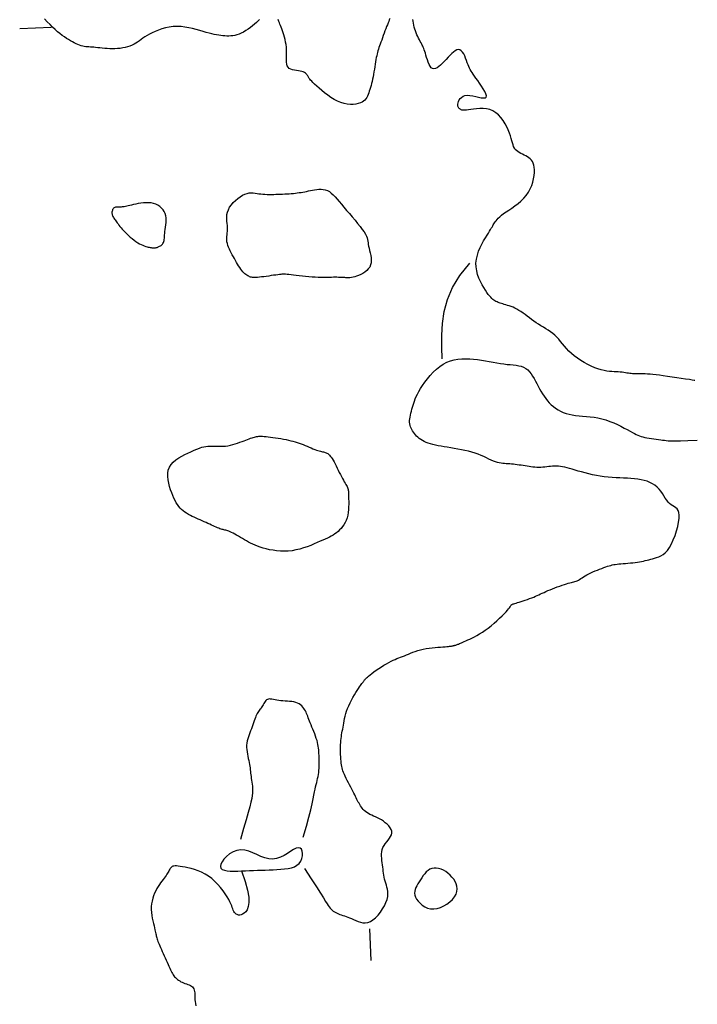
# Model space of a CAD drawing. Header units: millimetres. Extents: x 32690613 to 32693367, y 5343692 to 5344708.
# Tile 714 of 1009: x 32693284 to 32693305, y 5343759 to 5343791. Entities that reach past the tile are written whole.
import ezdxf

# ---------------------------------------------------------------- set-up
doc = ezdxf.new("R2010")
doc.units = ezdxf.units.MM
doc.header["$LTSCALE"] = 20
doc.layers.add('02-DGM_HL_493.50', color=112, linetype='Continuous')

msp = doc.modelspace()

# ---------------------------------------------------------------- linework, layer by layer
at = {"layer": '02-DGM_HL_493.50', "elevation": 493.5, "flags": 128}
for points in [[(32693291.536, 5343790.604), (32693291.491, 5343790.561), (32693291.439, 5343790.513), (32693291.38, 5343790.461), (32693291.316, 5343790.408), (32693291.247, 5343790.355), (32693291.176, 5343790.303), (32693291.102, 5343790.255), (32693291.029, 5343790.211), (32693290.956, 5343790.173), (32693290.886, 5343790.143), (32693290.817, 5343790.119), (32693290.75, 5343790.103), (32693290.685, 5343790.091), (32693290.62, 5343790.085), (32693290.557, 5343790.082), (32693290.494, 5343790.083), (32693290.431, 5343790.086), (32693290.368, 5343790.09), (32693290.305, 5343790.097), (32693290.239, 5343790.106), (32693290.17, 5343790.117), (32693290.096, 5343790.131), (32693290.018, 5343790.149), (32693289.934, 5343790.171), (32693289.843, 5343790.196), (32693289.745, 5343790.225), (32693289.639, 5343790.257), (32693289.527, 5343790.29), (32693289.411, 5343790.32), (32693289.291, 5343790.347), (32693289.168, 5343790.369), (32693289.044, 5343790.383), (32693288.918, 5343790.388), (32693288.794, 5343790.382), (32693288.671, 5343790.365), (32693288.551, 5343790.341), (32693288.435, 5343790.309), (32693288.325, 5343790.272), (32693288.221, 5343790.231), (32693288.125, 5343790.187), (32693288.038, 5343790.142), (32693287.962, 5343790.098), (32693287.893, 5343790.054), (32693287.831, 5343790.011), (32693287.774, 5343789.969), (32693287.719, 5343789.929), (32693287.665, 5343789.891), (32693287.61, 5343789.856), (32693287.551, 5343789.823), (32693287.487, 5343789.793), (32693287.418, 5343789.766), (32693287.346, 5343789.742), (32693287.27, 5343789.722), (32693287.191, 5343789.705), (32693287.11, 5343789.692), (32693287.028, 5343789.682), (32693286.945, 5343789.677), (32693286.861, 5343789.676), (32693286.779, 5343789.678), (32693286.697, 5343789.682), (32693286.618, 5343789.689), (32693286.54, 5343789.697), (32693286.467, 5343789.705), (32693286.397, 5343789.713), (32693286.331, 5343789.72), (32693286.271, 5343789.725), (32693286.215, 5343789.729), (32693286.163, 5343789.732), (32693286.113, 5343789.735), (32693286.065, 5343789.739), (32693286.018, 5343789.745), (32693285.97, 5343789.753), (32693285.922, 5343789.763), (32693285.872, 5343789.777), (32693285.82, 5343789.794), (32693285.766, 5343789.814), (32693285.711, 5343789.838), (32693285.653, 5343789.865), (32693285.594, 5343789.896), (32693285.532, 5343789.93), (32693285.469, 5343789.968), (32693285.404, 5343790.009), (32693285.337, 5343790.054), (32693285.268, 5343790.103), (32693285.196, 5343790.159), (32693285.122, 5343790.22), (32693285.044, 5343790.287), (32693284.964, 5343790.362), (32693284.881, 5343790.445), (32693284.794, 5343790.536), (32693284.707, 5343790.634)], [(32693295.678, 5343790.638), (32693295.66, 5343790.596), (32693295.641, 5343790.549), (32693295.62, 5343790.498), (32693295.598, 5343790.442), (32693295.574, 5343790.381), (32693295.549, 5343790.315), (32693295.522, 5343790.245), (32693295.496, 5343790.173), (32693295.469, 5343790.1), (32693295.443, 5343790.027), (32693295.417, 5343789.956), (32693295.393, 5343789.888), (32693295.371, 5343789.825), (32693295.35, 5343789.767), (32693295.332, 5343789.714), (32693295.315, 5343789.664), (32693295.299, 5343789.615), (32693295.285, 5343789.565), (32693295.272, 5343789.514), (32693295.259, 5343789.459), (32693295.247, 5343789.399), (32693295.235, 5343789.333), (32693295.223, 5343789.261), (32693295.211, 5343789.186), (32693295.198, 5343789.107), (32693295.186, 5343789.027), (32693295.173, 5343788.946), (32693295.159, 5343788.866), (32693295.144, 5343788.788), (32693295.129, 5343788.713), (32693295.113, 5343788.641), (32693295.096, 5343788.573), (32693295.079, 5343788.507), (32693295.061, 5343788.445), (32693295.043, 5343788.385), (32693295.024, 5343788.328), (32693295.006, 5343788.274), (32693294.987, 5343788.222), (32693294.966, 5343788.174), (32693294.943, 5343788.128), (32693294.916, 5343788.086), (32693294.883, 5343788.048), (32693294.844, 5343788.013), (32693294.796, 5343787.983), (32693294.74, 5343787.958), (32693294.673, 5343787.937), (32693294.597, 5343787.922), (32693294.513, 5343787.914), (32693294.422, 5343787.914), (32693294.325, 5343787.923), (32693294.225, 5343787.941), (32693294.121, 5343787.971), (32693294.015, 5343788.013), (32693293.909, 5343788.067), (32693293.804, 5343788.131), (32693293.702, 5343788.202), (32693293.604, 5343788.277), (32693293.512, 5343788.353), (32693293.427, 5343788.427), (32693293.352, 5343788.496), (32693293.288, 5343788.557), (32693293.235, 5343788.608), (32693293.193, 5343788.649), (32693293.161, 5343788.683), (32693293.136, 5343788.711), (32693293.117, 5343788.734), (32693293.102, 5343788.755), (32693293.089, 5343788.774), (32693293.078, 5343788.793), (32693293.067, 5343788.815), (32693293.053, 5343788.837), (32693293.037, 5343788.861), (32693293.018, 5343788.884), (32693292.994, 5343788.906), (32693292.964, 5343788.926), (32693292.927, 5343788.944), (32693292.883, 5343788.958), (32693292.83, 5343788.969), (32693292.772, 5343788.978), (32693292.71, 5343788.987), (32693292.648, 5343788.997), (32693292.587, 5343789.011), (32693292.531, 5343789.03), (32693292.483, 5343789.056), (32693292.444, 5343789.091), (32693292.417, 5343789.137), (32693292.4, 5343789.192), (32693292.392, 5343789.255), (32693292.39, 5343789.325), (32693292.391, 5343789.401), (32693292.394, 5343789.48), (32693292.396, 5343789.562), (32693292.394, 5343789.645), (32693292.389, 5343789.728), (32693292.379, 5343789.811), (32693292.365, 5343789.891), (32693292.348, 5343789.97), (32693292.329, 5343790.046), (32693292.308, 5343790.119), (32693292.287, 5343790.188), (32693292.265, 5343790.252), (32693292.244, 5343790.311), (32693292.224, 5343790.365), (32693292.205, 5343790.415), (32693292.187, 5343790.461), (32693292.171, 5343790.502), (32693292.155, 5343790.541), (32693292.141, 5343790.576), (32693292.129, 5343790.608)], [(32693305.37, 5343779.144), (32693305.347, 5343779.147), (32693305.285, 5343779.157), (32693305.191, 5343779.172), (32693305.071, 5343779.19), (32693304.935, 5343779.211), (32693304.789, 5343779.233), (32693304.64, 5343779.255), (32693304.496, 5343779.276), (32693304.364, 5343779.293), (32693304.243, 5343779.309), (32693304.133, 5343779.322), (32693304.034, 5343779.332), (32693303.944, 5343779.341), (32693303.862, 5343779.347), (32693303.789, 5343779.352), (32693303.723, 5343779.355), (32693303.664, 5343779.357), (32693303.61, 5343779.358), (32693303.56, 5343779.358), (32693303.514, 5343779.358), (32693303.47, 5343779.358), (32693303.428, 5343779.358), (32693303.387, 5343779.36), (32693303.345, 5343779.363), (32693303.301, 5343779.368), (32693303.256, 5343779.374), (32693303.209, 5343779.382), (32693303.16, 5343779.389), (32693303.108, 5343779.397), (32693303.053, 5343779.404), (32693302.995, 5343779.411), (32693302.934, 5343779.416), (32693302.87, 5343779.419), (32693302.801, 5343779.422), (32693302.729, 5343779.427), (32693302.651, 5343779.433), (32693302.569, 5343779.443), (32693302.482, 5343779.459), (32693302.388, 5343779.481), (32693302.289, 5343779.511), (32693302.184, 5343779.55), (32693302.074, 5343779.597), (32693301.963, 5343779.652), (32693301.851, 5343779.713), (32693301.741, 5343779.779), (32693301.635, 5343779.85), (32693301.536, 5343779.924), (32693301.445, 5343780), (32693301.363, 5343780.077), (32693301.29, 5343780.155), (32693301.223, 5343780.232), (32693301.162, 5343780.308), (32693301.102, 5343780.382), (32693301.044, 5343780.453), (32693300.984, 5343780.52), (32693300.921, 5343780.582), (32693300.854, 5343780.64), (32693300.783, 5343780.693), (32693300.709, 5343780.743), (32693300.632, 5343780.79), (32693300.554, 5343780.836), (32693300.476, 5343780.882), (32693300.398, 5343780.928), (32693300.322, 5343780.976), (32693300.249, 5343781.026), (32693300.177, 5343781.078), (32693300.108, 5343781.131), (32693300.04, 5343781.184), (32693299.973, 5343781.235), (32693299.908, 5343781.284), (32693299.843, 5343781.33), (32693299.779, 5343781.372), (32693299.715, 5343781.408), (32693299.652, 5343781.44), (32693299.589, 5343781.468), (32693299.529, 5343781.492), (32693299.471, 5343781.513), (32693299.415, 5343781.531), (32693299.362, 5343781.547), (32693299.313, 5343781.562), (32693299.267, 5343781.575), (32693299.225, 5343781.588), (32693299.186, 5343781.6), (32693299.149, 5343781.613), (32693299.114, 5343781.626), (32693299.081, 5343781.641), (32693299.048, 5343781.657), (32693299.016, 5343781.675), (32693298.984, 5343781.697), (32693298.951, 5343781.721), (32693298.917, 5343781.751), (32693298.882, 5343781.787), (32693298.844, 5343781.829), (32693298.803, 5343781.88), (32693298.759, 5343781.94), (32693298.711, 5343782.011), (32693298.66, 5343782.093), (32693298.607, 5343782.185), (32693298.555, 5343782.286), (32693298.507, 5343782.394), (32693298.466, 5343782.508), (32693298.435, 5343782.628), (32693298.417, 5343782.75), (32693298.413, 5343782.875), (32693298.427, 5343783), (32693298.457, 5343783.125), (32693298.497, 5343783.247), (32693298.546, 5343783.364), (32693298.601, 5343783.475), (32693298.657, 5343783.579), (32693298.712, 5343783.673), (32693298.763, 5343783.756), (32693298.806, 5343783.827), (32693298.842, 5343783.887), (32693298.873, 5343783.937), (32693298.9, 5343783.98), (32693298.923, 5343784.018), (32693298.943, 5343784.052), (32693298.963, 5343784.083), (32693298.982, 5343784.115), (32693299.002, 5343784.148), (32693299.025, 5343784.182), (32693299.052, 5343784.219), (32693299.084, 5343784.259), (32693299.122, 5343784.3), (32693299.169, 5343784.345), (32693299.225, 5343784.393), (32693299.292, 5343784.444), (32693299.37, 5343784.499), (32693299.458, 5343784.557), (32693299.553, 5343784.621), (32693299.65, 5343784.689), (32693299.748, 5343784.763), (32693299.843, 5343784.843), (32693299.931, 5343784.929), (32693300.011, 5343785.022), (32693300.08, 5343785.122), (32693300.137, 5343785.228), (32693300.183, 5343785.335), (32693300.219, 5343785.444), (32693300.245, 5343785.551), (32693300.262, 5343785.654), (32693300.271, 5343785.75), (32693300.271, 5343785.839), (32693300.264, 5343785.917), (32693300.251, 5343785.985), (32693300.23, 5343786.045), (32693300.204, 5343786.097), (32693300.172, 5343786.142), (32693300.135, 5343786.181), (32693300.093, 5343786.216), (32693300.047, 5343786.247), (32693299.997, 5343786.275), (32693299.945, 5343786.302), (32693299.892, 5343786.327), (32693299.839, 5343786.354), (32693299.789, 5343786.381), (32693299.741, 5343786.411), (32693299.699, 5343786.444), (32693299.662, 5343786.482), (32693299.633, 5343786.525), (32693299.609, 5343786.574), (32693299.589, 5343786.629), (32693299.571, 5343786.69), (32693299.552, 5343786.758), (32693299.531, 5343786.833), (32693299.506, 5343786.914), (32693299.475, 5343787.003), (32693299.436, 5343787.099), (32693299.389, 5343787.199), (32693299.335, 5343787.299), (32693299.272, 5343787.398), (32693299.202, 5343787.491), (32693299.125, 5343787.576), (32693299.04, 5343787.648), (32693298.947, 5343787.705), (32693298.849, 5343787.745), (32693298.745, 5343787.769), (32693298.64, 5343787.78), (32693298.536, 5343787.781), (32693298.434, 5343787.774), (32693298.339, 5343787.763), (32693298.253, 5343787.751), (32693298.177, 5343787.74), (32693298.114, 5343787.732), (32693298.064, 5343787.728), (32693298.023, 5343787.727), (32693297.991, 5343787.729), (32693297.966, 5343787.734), (32693297.946, 5343787.74), (32693297.928, 5343787.748), (32693297.912, 5343787.757), (32693297.896, 5343787.768), (32693297.88, 5343787.78), (32693297.866, 5343787.794), (32693297.853, 5343787.811), (32693297.843, 5343787.831), (32693297.836, 5343787.856), (32693297.834, 5343787.886), (32693297.836, 5343787.921), (32693297.845, 5343787.962), (32693297.86, 5343788.007), (32693297.883, 5343788.053), (32693297.913, 5343788.097), (32693297.953, 5343788.136), (32693298.003, 5343788.169), (32693298.064, 5343788.191), (32693298.136, 5343788.202), (32693298.219, 5343788.198), (32693298.31, 5343788.184), (32693298.403, 5343788.164), (32693298.494, 5343788.143), (32693298.578, 5343788.125), (32693298.649, 5343788.116), (32693298.704, 5343788.12), (32693298.736, 5343788.142), (32693298.743, 5343788.184), (32693298.727, 5343788.245), (32693298.693, 5343788.319), (32693298.646, 5343788.403), (32693298.59, 5343788.492), (32693298.529, 5343788.582), (32693298.469, 5343788.668), (32693298.412, 5343788.746), (32693298.363, 5343788.813), (32693298.322, 5343788.871), (32693298.287, 5343788.922), (32693298.257, 5343788.969), (32693298.231, 5343789.015), (32693298.207, 5343789.062), (32693298.185, 5343789.113), (32693298.162, 5343789.17), (32693298.138, 5343789.236), (32693298.112, 5343789.307), (32693298.084, 5343789.38), (32693298.054, 5343789.451), (32693298.022, 5343789.517), (32693297.986, 5343789.574), (32693297.947, 5343789.617), (32693297.904, 5343789.644), (32693297.858, 5343789.651), (32693297.808, 5343789.64), (32693297.756, 5343789.614), (32693297.701, 5343789.575), (32693297.644, 5343789.526), (32693297.585, 5343789.469), (32693297.526, 5343789.407), (32693297.466, 5343789.343), (32693297.406, 5343789.279), (32693297.346, 5343789.217), (32693297.288, 5343789.16), (32693297.232, 5343789.111), (32693297.177, 5343789.073), (32693297.125, 5343789.048), (32693297.077, 5343789.039), (32693297.032, 5343789.048), (32693296.992, 5343789.077), (32693296.956, 5343789.123), (32693296.923, 5343789.183), (32693296.894, 5343789.251), (32693296.868, 5343789.325), (32693296.845, 5343789.4), (32693296.824, 5343789.473), (32693296.805, 5343789.54), (32693296.787, 5343789.597), (32693296.771, 5343789.645), (32693296.756, 5343789.687), (32693296.74, 5343789.725), (32693296.724, 5343789.76), (32693296.707, 5343789.794), (32693296.688, 5343789.829), (32693296.667, 5343789.868), (32693296.643, 5343789.911), (32693296.617, 5343789.959), (32693296.591, 5343790.01), (32693296.564, 5343790.065), (32693296.537, 5343790.123), (32693296.512, 5343790.182), (32693296.489, 5343790.243), (32693296.469, 5343790.305), (32693296.453, 5343790.367), (32693296.44, 5343790.428), (32693296.429, 5343790.489), (32693296.42, 5343790.55), (32693296.411, 5343790.608)], [(32693284.917, 5343790.354), (32693283.917, 5343790.315)], [(32693297.337, 5343779.831), (32693297.324, 5343780.205), (32693297.323, 5343780.581), (32693297.346, 5343780.957), (32693297.403, 5343781.334), (32693297.508, 5343781.714), (32693297.671, 5343782.095), (32693297.904, 5343782.48), (32693298.219, 5343782.867)], [(32693292.965, 5343763.648), (32693293.179, 5343763.319), (32693293.346, 5343763.06), (32693293.472, 5343762.86), (32693293.566, 5343762.711), (32693293.633, 5343762.602), (32693293.681, 5343762.525), (32693293.717, 5343762.47), (32693293.747, 5343762.427), (32693293.778, 5343762.39), (32693293.811, 5343762.356), (32693293.845, 5343762.325), (32693293.881, 5343762.296), (32693293.918, 5343762.271), (32693293.958, 5343762.248), (32693293.999, 5343762.227), (32693294.042, 5343762.208), (32693294.086, 5343762.19), (32693294.132, 5343762.174), (32693294.181, 5343762.159), (32693294.232, 5343762.142), (32693294.285, 5343762.124), (32693294.341, 5343762.104), (32693294.4, 5343762.082), (32693294.462, 5343762.055), (32693294.527, 5343762.024), (32693294.596, 5343761.993), (32693294.667, 5343761.963), (32693294.741, 5343761.939), (32693294.817, 5343761.923), (32693294.895, 5343761.919), (32693294.976, 5343761.931), (32693295.058, 5343761.961), (32693295.141, 5343762.013), (32693295.224, 5343762.082), (32693295.304, 5343762.165), (32693295.379, 5343762.26), (32693295.447, 5343762.361), (32693295.506, 5343762.464), (32693295.554, 5343762.568), (32693295.589, 5343762.666), (32693295.609, 5343762.757), (32693295.617, 5343762.84), (32693295.614, 5343762.918), (32693295.603, 5343762.99), (32693295.586, 5343763.058), (32693295.565, 5343763.122), (32693295.544, 5343763.185), (32693295.525, 5343763.247), (32693295.508, 5343763.309), (32693295.495, 5343763.372), (32693295.485, 5343763.434), (32693295.476, 5343763.498), (32693295.469, 5343763.562), (32693295.462, 5343763.627), (32693295.454, 5343763.694), (32693295.446, 5343763.761), (32693295.437, 5343763.83), (32693295.427, 5343763.9), (32693295.419, 5343763.971), (32693295.414, 5343764.042), (32693295.414, 5343764.111), (32693295.421, 5343764.18), (32693295.435, 5343764.247), (32693295.458, 5343764.312), (32693295.492, 5343764.375), (32693295.533, 5343764.435), (32693295.578, 5343764.493), (32693295.624, 5343764.55), (32693295.666, 5343764.606), (32693295.702, 5343764.662), (32693295.728, 5343764.717), (32693295.74, 5343764.774), (32693295.736, 5343764.83), (32693295.717, 5343764.887), (32693295.685, 5343764.943), (32693295.642, 5343764.998), (32693295.591, 5343765.051), (32693295.533, 5343765.101), (32693295.471, 5343765.147), (32693295.407, 5343765.189), (32693295.343, 5343765.225), (32693295.28, 5343765.258), (32693295.218, 5343765.287), (32693295.158, 5343765.314), (32693295.101, 5343765.34), (32693295.046, 5343765.366), (32693294.995, 5343765.393), (32693294.948, 5343765.421), (32693294.905, 5343765.452), (32693294.866, 5343765.485), (32693294.832, 5343765.52), (32693294.8, 5343765.558), (32693294.771, 5343765.596), (32693294.745, 5343765.636), (32693294.72, 5343765.676), (32693294.697, 5343765.717), (32693294.675, 5343765.758), (32693294.654, 5343765.799), (32693294.632, 5343765.842), (32693294.61, 5343765.887), (32693294.587, 5343765.935), (32693294.562, 5343765.985), (32693294.534, 5343766.04), (32693294.504, 5343766.099), (32693294.471, 5343766.162), (32693294.436, 5343766.23), (32693294.399, 5343766.299), (32693294.362, 5343766.37), (32693294.326, 5343766.44), (32693294.291, 5343766.509), (32693294.259, 5343766.575), (32693294.231, 5343766.636), (32693294.207, 5343766.692), (32693294.187, 5343766.744), (32693294.171, 5343766.793), (32693294.158, 5343766.841), (32693294.148, 5343766.889), (32693294.14, 5343766.939), (32693294.133, 5343766.994), (32693294.127, 5343767.053), (32693294.122, 5343767.118), (32693294.117, 5343767.189), (32693294.114, 5343767.264), (32693294.111, 5343767.34), (32693294.11, 5343767.418), (32693294.11, 5343767.496), (32693294.112, 5343767.571), (32693294.115, 5343767.643), (32693294.12, 5343767.711), (32693294.128, 5343767.775), (32693294.136, 5343767.836), (32693294.145, 5343767.895), (32693294.156, 5343767.953), (32693294.167, 5343768.011), (32693294.178, 5343768.071), (32693294.189, 5343768.132), (32693294.2, 5343768.197), (32693294.211, 5343768.264), (32693294.224, 5343768.335), (32693294.239, 5343768.408), (32693294.256, 5343768.485), (32693294.278, 5343768.564), (32693294.304, 5343768.646), (32693294.335, 5343768.73), (32693294.372, 5343768.817), (32693294.413, 5343768.905), (32693294.458, 5343768.992), (32693294.505, 5343769.077), (32693294.552, 5343769.158), (32693294.598, 5343769.235), (32693294.642, 5343769.304), (32693294.681, 5343769.365), (32693294.715, 5343769.416), (32693294.745, 5343769.459), (32693294.77, 5343769.494), (32693294.791, 5343769.523), (32693294.809, 5343769.547), (32693294.825, 5343769.567), (32693294.839, 5343769.585), (32693294.851, 5343769.601), (32693294.863, 5343769.617), (32693294.875, 5343769.634), (32693294.89, 5343769.653), (32693294.908, 5343769.673), (32693294.932, 5343769.697), (32693294.962, 5343769.725), (32693295, 5343769.758), (32693295.048, 5343769.796), (32693295.106, 5343769.84), (32693295.173, 5343769.889), (32693295.247, 5343769.941), (32693295.326, 5343769.994), (32693295.408, 5343770.047), (32693295.489, 5343770.099), (32693295.569, 5343770.147), (32693295.645, 5343770.191), (32693295.716, 5343770.228), (32693295.782, 5343770.26), (32693295.844, 5343770.288), (32693295.903, 5343770.312), (32693295.961, 5343770.335), (32693296.019, 5343770.357), (32693296.077, 5343770.379), (32693296.137, 5343770.403), (32693296.201, 5343770.429), (32693296.267, 5343770.456), (32693296.336, 5343770.485), (32693296.41, 5343770.514), (32693296.486, 5343770.542), (32693296.567, 5343770.569), (32693296.651, 5343770.593), (32693296.739, 5343770.615), (32693296.831, 5343770.632), (32693296.926, 5343770.647), (32693297.02, 5343770.658), (32693297.114, 5343770.667), (32693297.203, 5343770.675), (32693297.287, 5343770.68), (32693297.364, 5343770.685), (32693297.432, 5343770.69), (32693297.489, 5343770.694), (32693297.536, 5343770.699), (32693297.575, 5343770.703), (32693297.606, 5343770.707), (32693297.632, 5343770.712), (32693297.653, 5343770.716), (32693297.67, 5343770.719), (32693297.686, 5343770.723), (32693297.7, 5343770.726), (32693297.715, 5343770.729), (32693297.729, 5343770.732), (32693297.744, 5343770.736), (32693297.76, 5343770.74), (32693297.776, 5343770.744), (32693297.794, 5343770.75), (32693297.814, 5343770.757), (32693297.835, 5343770.766), (32693297.86, 5343770.776), (32693297.887, 5343770.788), (32693297.918, 5343770.801), (32693297.954, 5343770.817), (32693297.994, 5343770.835), (32693298.041, 5343770.856), (32693298.093, 5343770.878), (32693298.151, 5343770.904), (32693298.216, 5343770.933), (32693298.286, 5343770.965), (32693298.362, 5343771.003), (32693298.442, 5343771.045), (32693298.527, 5343771.094), (32693298.615, 5343771.149), (32693298.706, 5343771.211), (32693298.8, 5343771.281), (32693298.895, 5343771.356), (32693298.988, 5343771.435), (32693299.078, 5343771.515), (32693299.163, 5343771.593), (32693299.241, 5343771.669), (32693299.311, 5343771.738), (32693299.369, 5343771.8), (32693299.416, 5343771.852), (32693299.451, 5343771.894), (32693299.478, 5343771.929), (32693299.497, 5343771.956), (32693299.511, 5343771.978), (32693299.52, 5343771.995), (32693299.529, 5343772.007), (32693299.537, 5343772.018), (32693299.546, 5343772.026), (32693299.558, 5343772.034), (32693299.574, 5343772.041), (32693299.594, 5343772.048), (32693299.618, 5343772.056), (32693299.649, 5343772.065), (32693299.686, 5343772.076), (32693299.731, 5343772.09), (32693299.784, 5343772.106), (32693299.844, 5343772.125), (32693299.908, 5343772.146), (32693299.976, 5343772.169), (32693300.045, 5343772.193), (32693300.114, 5343772.218), (32693300.182, 5343772.243), (32693300.246, 5343772.268), (32693300.305, 5343772.292), (32693300.36, 5343772.317), (32693300.414, 5343772.341), (32693300.466, 5343772.365), (32693300.519, 5343772.39), (32693300.574, 5343772.416), (32693300.633, 5343772.442), (32693300.696, 5343772.47), (32693300.766, 5343772.499), (32693300.84, 5343772.53), (32693300.917, 5343772.56), (32693300.996, 5343772.59), (32693301.073, 5343772.618), (32693301.149, 5343772.644), (32693301.22, 5343772.668), (32693301.286, 5343772.688), (32693301.344, 5343772.704), (32693301.395, 5343772.717), (32693301.442, 5343772.728), (32693301.483, 5343772.737), (32693301.522, 5343772.747), (32693301.558, 5343772.757), (32693301.594, 5343772.769), (32693301.629, 5343772.785), (32693301.666, 5343772.803), (32693301.704, 5343772.826), (32693301.744, 5343772.851), (32693301.787, 5343772.879), (32693301.833, 5343772.908), (32693301.883, 5343772.939), (32693301.937, 5343772.971), (32693301.996, 5343773.003), (32693302.06, 5343773.035), (32693302.127, 5343773.066), (32693302.197, 5343773.096), (32693302.268, 5343773.125), (32693302.339, 5343773.153), (32693302.408, 5343773.179), (32693302.474, 5343773.203), (32693302.535, 5343773.224), (32693302.591, 5343773.243), (32693302.643, 5343773.26), (32693302.692, 5343773.274), (32693302.74, 5343773.286), (32693302.789, 5343773.296), (32693302.839, 5343773.306), (32693302.893, 5343773.313), (32693302.953, 5343773.32), (32693303.018, 5343773.326), (32693303.089, 5343773.332), (32693303.163, 5343773.337), (32693303.24, 5343773.343), (32693303.318, 5343773.349), (32693303.395, 5343773.356), (32693303.47, 5343773.364), (32693303.541, 5343773.373), (32693303.608, 5343773.383), (32693303.671, 5343773.395), (32693303.732, 5343773.409), (32693303.79, 5343773.423), (32693303.847, 5343773.438), (32693303.904, 5343773.453), (32693303.963, 5343773.469), (32693304.023, 5343773.485), (32693304.087, 5343773.501), (32693304.152, 5343773.52), (32693304.22, 5343773.544), (32693304.289, 5343773.576), (32693304.358, 5343773.619), (32693304.426, 5343773.676), (32693304.494, 5343773.749), (32693304.56, 5343773.841), (32693304.623, 5343773.954), (32693304.682, 5343774.083), (32693304.736, 5343774.222), (32693304.783, 5343774.365), (32693304.821, 5343774.508), (32693304.85, 5343774.643), (32693304.866, 5343774.766), (32693304.87, 5343774.871), (32693304.859, 5343774.953), (32693304.836, 5343775.016), (32693304.803, 5343775.064), (32693304.762, 5343775.101), (32693304.715, 5343775.132), (32693304.665, 5343775.162), (32693304.614, 5343775.195), (32693304.564, 5343775.234), (32693304.516, 5343775.285), (32693304.471, 5343775.345), (32693304.427, 5343775.412), (32693304.382, 5343775.483), (32693304.335, 5343775.556), (32693304.284, 5343775.628), (32693304.229, 5343775.697), (32693304.168, 5343775.761), (32693304.099, 5343775.817), (32693304.024, 5343775.865), (32693303.941, 5343775.907), (32693303.853, 5343775.942), (32693303.759, 5343775.97), (32693303.66, 5343775.993), (32693303.557, 5343776.011), (32693303.449, 5343776.025), (32693303.337, 5343776.034), (32693303.222, 5343776.041), (32693303.104, 5343776.046), (32693302.984, 5343776.05), (32693302.861, 5343776.055), (32693302.738, 5343776.061), (32693302.613, 5343776.071), (32693302.487, 5343776.084), (32693302.362, 5343776.103), (32693302.237, 5343776.125), (32693302.114, 5343776.151), (32693301.993, 5343776.18), (32693301.877, 5343776.21), (32693301.766, 5343776.24), (32693301.66, 5343776.27), (32693301.561, 5343776.298), (32693301.47, 5343776.325), (32693301.386, 5343776.349), (32693301.308, 5343776.37), (32693301.235, 5343776.388), (32693301.166, 5343776.403), (32693301.1, 5343776.414), (32693301.036, 5343776.422), (32693300.973, 5343776.426), (32693300.91, 5343776.425), (32693300.848, 5343776.422), (32693300.785, 5343776.416), (32693300.723, 5343776.409), (32693300.661, 5343776.401), (32693300.599, 5343776.394), (32693300.536, 5343776.388), (32693300.474, 5343776.384), (32693300.411, 5343776.383), (32693300.349, 5343776.385), (32693300.286, 5343776.389), (32693300.223, 5343776.395), (32693300.16, 5343776.403), (32693300.098, 5343776.411), (32693300.035, 5343776.421), (32693299.972, 5343776.431), (32693299.909, 5343776.441), (32693299.846, 5343776.451), (32693299.784, 5343776.46), (32693299.722, 5343776.469), (32693299.661, 5343776.477), (32693299.601, 5343776.485), (32693299.543, 5343776.491), (32693299.486, 5343776.495), (32693299.43, 5343776.499), (32693299.375, 5343776.502), (32693299.321, 5343776.505), (32693299.266, 5343776.51), (32693299.211, 5343776.517), (32693299.154, 5343776.527), (32693299.094, 5343776.541), (32693299.033, 5343776.561), (32693298.967, 5343776.586), (32693298.899, 5343776.617), (32693298.826, 5343776.651), (32693298.748, 5343776.688), (32693298.666, 5343776.726), (32693298.579, 5343776.764), (32693298.486, 5343776.801), (32693298.388, 5343776.836), (32693298.284, 5343776.868), (32693298.175, 5343776.897), (32693298.063, 5343776.923), (32693297.949, 5343776.947), (32693297.834, 5343776.968), (32693297.721, 5343776.988), (32693297.61, 5343777.007), (32693297.502, 5343777.024), (32693297.4, 5343777.04), (32693297.303, 5343777.056), (32693297.211, 5343777.073), (32693297.124, 5343777.09), (32693297.043, 5343777.108), (32693296.967, 5343777.128), (32693296.895, 5343777.15), (32693296.829, 5343777.176), (32693296.768, 5343777.204), (32693296.712, 5343777.235), (32693296.66, 5343777.269), (32693296.612, 5343777.305), (32693296.568, 5343777.342), (32693296.528, 5343777.381), (32693296.491, 5343777.421), (32693296.457, 5343777.461), (32693296.425, 5343777.502), (32693296.397, 5343777.543), (32693296.371, 5343777.584), (32693296.349, 5343777.627), (32693296.331, 5343777.672), (32693296.318, 5343777.718), (32693296.308, 5343777.766), (32693296.304, 5343777.817), (32693296.304, 5343777.87), (32693296.309, 5343777.926), (32693296.318, 5343777.984), (32693296.33, 5343778.043), (32693296.344, 5343778.105), (32693296.36, 5343778.167), (32693296.378, 5343778.23), (32693296.396, 5343778.293), (32693296.415, 5343778.356), (32693296.435, 5343778.421), (32693296.457, 5343778.487), (32693296.483, 5343778.557), (32693296.515, 5343778.631), (32693296.552, 5343778.709), (32693296.597, 5343778.794), (32693296.651, 5343778.887), (32693296.715, 5343778.986), (32693296.788, 5343779.091), (32693296.869, 5343779.198), (32693296.958, 5343779.305), (32693297.053, 5343779.408), (32693297.155, 5343779.504), (32693297.261, 5343779.591), (32693297.371, 5343779.665), (32693297.485, 5343779.725), (32693297.601, 5343779.77), (32693297.72, 5343779.802), (32693297.841, 5343779.824), (32693297.964, 5343779.835), (32693298.088, 5343779.837), (32693298.213, 5343779.833), (32693298.338, 5343779.822), (32693298.464, 5343779.807), (32693298.589, 5343779.789), (32693298.713, 5343779.768), (32693298.835, 5343779.746), (32693298.956, 5343779.724), (32693299.073, 5343779.703), (32693299.187, 5343779.685), (32693299.297, 5343779.669), (32693299.403, 5343779.657), (32693299.503, 5343779.648), (32693299.599, 5343779.638), (32693299.689, 5343779.628), (32693299.774, 5343779.613), (32693299.853, 5343779.594), (32693299.926, 5343779.566), (32693299.994, 5343779.529), (32693300.055, 5343779.482), (32693300.111, 5343779.424), (32693300.162, 5343779.359), (32693300.21, 5343779.286), (32693300.256, 5343779.209), (32693300.3, 5343779.128), (32693300.343, 5343779.045), (32693300.386, 5343778.962), (32693300.431, 5343778.88), (32693300.477, 5343778.8), (32693300.525, 5343778.721), (32693300.575, 5343778.645), (32693300.628, 5343778.572), (32693300.683, 5343778.502), (32693300.743, 5343778.436), (32693300.806, 5343778.374), (32693300.873, 5343778.316), (32693300.944, 5343778.263), (32693301.019, 5343778.215), (32693301.1, 5343778.171), (32693301.185, 5343778.133), (32693301.275, 5343778.1), (32693301.37, 5343778.073), (32693301.47, 5343778.051), (32693301.576, 5343778.035), (32693301.686, 5343778.023), (32693301.801, 5343778.013), (32693301.919, 5343778.003), (32693302.041, 5343777.992), (32693302.164, 5343777.976), (32693302.289, 5343777.956), (32693302.415, 5343777.928), (32693302.541, 5343777.891), (32693302.667, 5343777.846), (32693302.789, 5343777.797), (32693302.907, 5343777.743), (32693303.019, 5343777.689), (32693303.124, 5343777.635), (32693303.22, 5343777.584), (32693303.306, 5343777.537), (32693303.38, 5343777.496), (32693303.445, 5343777.462), (32693303.503, 5343777.432), (32693303.556, 5343777.407), (32693303.607, 5343777.386), (32693303.659, 5343777.367), (32693303.713, 5343777.351), (32693303.773, 5343777.337), (32693303.839, 5343777.324), (32693303.911, 5343777.312), (32693303.987, 5343777.3), (32693304.064, 5343777.29), (32693304.141, 5343777.28), (32693304.214, 5343777.27), (32693304.282, 5343777.261), (32693304.343, 5343777.252), (32693304.397, 5343777.244), (32693304.452, 5343777.237), (32693304.521, 5343777.231), (32693304.613, 5343777.227), (32693304.74, 5343777.226), (32693304.914, 5343777.228), (32693305.145, 5343777.235), (32693305.444, 5343777.245)], [(32693292.926, 5343764.647), (32693293.025, 5343764.994), (32693293.103, 5343765.28), (32693293.163, 5343765.514), (32693293.207, 5343765.703), (32693293.241, 5343765.855), (32693293.265, 5343765.977), (32693293.284, 5343766.077), (32693293.301, 5343766.163), (32693293.318, 5343766.241), (32693293.335, 5343766.313), (32693293.352, 5343766.381), (32693293.368, 5343766.446), (32693293.383, 5343766.509), (32693293.397, 5343766.571), (32693293.409, 5343766.633), (32693293.418, 5343766.696), (32693293.425, 5343766.762), (32693293.43, 5343766.83), (32693293.432, 5343766.899), (32693293.433, 5343766.968), (32693293.432, 5343767.037), (32693293.43, 5343767.105), (32693293.428, 5343767.171), (32693293.426, 5343767.235), (32693293.423, 5343767.296), (32693293.42, 5343767.355), (32693293.416, 5343767.412), (32693293.411, 5343767.469), (32693293.403, 5343767.527), (32693293.393, 5343767.586), (32693293.38, 5343767.647), (32693293.363, 5343767.711), (32693293.341, 5343767.779), (32693293.317, 5343767.849), (32693293.29, 5343767.922), (32693293.261, 5343767.994), (32693293.232, 5343768.067), (32693293.203, 5343768.138), (32693293.175, 5343768.206), (32693293.149, 5343768.269), (32693293.126, 5343768.329), (32693293.106, 5343768.383), (32693293.087, 5343768.434), (32693293.069, 5343768.482), (32693293.051, 5343768.527), (32693293.033, 5343768.57), (32693293.014, 5343768.612), (32693292.992, 5343768.653), (32693292.968, 5343768.693), (32693292.942, 5343768.733), (32693292.911, 5343768.772), (32693292.877, 5343768.808), (32693292.838, 5343768.841), (32693292.794, 5343768.872), (32693292.745, 5343768.898), (32693292.69, 5343768.919), (32693292.629, 5343768.935), (32693292.563, 5343768.946), (32693292.494, 5343768.955), (32693292.423, 5343768.96), (32693292.351, 5343768.965), (32693292.28, 5343768.969), (32693292.211, 5343768.974), (32693292.146, 5343768.981), (32693292.085, 5343768.99), (32693292.03, 5343769.001), (32693291.979, 5343769.011), (32693291.932, 5343769.021), (32693291.89, 5343769.027), (32693291.852, 5343769.03), (32693291.818, 5343769.028), (32693291.787, 5343769.018), (32693291.759, 5343769.002), (32693291.734, 5343768.978), (32693291.711, 5343768.949), (32693291.69, 5343768.917), (32693291.671, 5343768.882), (32693291.652, 5343768.846), (32693291.633, 5343768.811), (32693291.613, 5343768.777), (32693291.593, 5343768.747), (32693291.573, 5343768.718), (32693291.551, 5343768.691), (32693291.53, 5343768.664), (32693291.508, 5343768.636), (32693291.487, 5343768.605), (32693291.465, 5343768.571), (32693291.444, 5343768.532), (32693291.424, 5343768.489), (32693291.404, 5343768.44), (32693291.384, 5343768.388), (32693291.363, 5343768.331), (32693291.343, 5343768.272), (32693291.322, 5343768.211), (32693291.3, 5343768.148), (32693291.277, 5343768.085), (32693291.253, 5343768.022), (32693291.229, 5343767.958), (32693291.205, 5343767.894), (32693291.182, 5343767.829), (32693291.163, 5343767.764), (32693291.146, 5343767.698), (32693291.134, 5343767.631), (32693291.128, 5343767.562), (32693291.127, 5343767.493), (32693291.132, 5343767.422), (32693291.141, 5343767.352), (32693291.152, 5343767.282), (32693291.166, 5343767.212), (32693291.181, 5343767.144), (32693291.195, 5343767.078), (32693291.208, 5343767.015), (32693291.218, 5343766.954), (32693291.227, 5343766.896), (32693291.234, 5343766.84), (32693291.241, 5343766.785), (32693291.247, 5343766.731), (32693291.253, 5343766.677), (32693291.259, 5343766.622), (32693291.267, 5343766.567), (32693291.276, 5343766.51), (32693291.286, 5343766.452), (32693291.296, 5343766.391), (32693291.304, 5343766.328), (32693291.311, 5343766.262), (32693291.316, 5343766.192), (32693291.316, 5343766.12), (32693291.312, 5343766.043), (32693291.303, 5343765.961), (32693291.287, 5343765.867), (32693291.261, 5343765.752), (32693291.224, 5343765.607), (32693291.174, 5343765.425), (32693291.11, 5343765.197), (32693291.028, 5343764.914), (32693290.928, 5343764.569)], [(32693290.967, 5343763.57), (32693291.083, 5343763.233), (32693291.156, 5343762.958), (32693291.192, 5343762.738), (32693291.197, 5343762.566), (32693291.179, 5343762.435), (32693291.144, 5343762.339), (32693291.098, 5343762.271), (32693291.047, 5343762.224), (32693290.998, 5343762.193), (32693290.951, 5343762.174), (32693290.906, 5343762.167), (32693290.865, 5343762.17), (32693290.828, 5343762.182), (32693290.794, 5343762.201), (32693290.765, 5343762.225), (32693290.74, 5343762.254), (32693290.721, 5343762.286), (32693290.704, 5343762.322), (32693290.688, 5343762.362), (32693290.672, 5343762.408), (32693290.653, 5343762.46), (32693290.628, 5343762.52), (32693290.597, 5343762.587), (32693290.558, 5343762.664), (32693290.507, 5343762.75), (32693290.447, 5343762.844), (32693290.378, 5343762.942), (32693290.3, 5343763.041), (32693290.214, 5343763.14), (32693290.121, 5343763.235), (32693290.022, 5343763.324), (32693289.917, 5343763.403), (32693289.808, 5343763.472), (32693289.696, 5343763.529), (32693289.584, 5343763.577), (32693289.473, 5343763.615), (32693289.365, 5343763.647), (32693289.264, 5343763.671), (32693289.17, 5343763.69), (32693289.085, 5343763.705), (32693289.012, 5343763.715), (32693288.95, 5343763.723), (32693288.898, 5343763.727), (32693288.853, 5343763.727), (32693288.816, 5343763.723), (32693288.786, 5343763.716), (32693288.76, 5343763.706), (32693288.738, 5343763.691), (32693288.719, 5343763.673), (32693288.702, 5343763.651), (32693288.686, 5343763.626), (32693288.671, 5343763.598), (32693288.655, 5343763.567), (32693288.637, 5343763.535), (32693288.617, 5343763.5), (32693288.594, 5343763.463), (32693288.568, 5343763.425), (32693288.538, 5343763.385), (32693288.505, 5343763.342), (32693288.471, 5343763.297), (32693288.434, 5343763.248), (32693288.396, 5343763.195), (32693288.357, 5343763.138), (32693288.318, 5343763.077), (32693288.279, 5343763.01), (32693288.241, 5343762.939), (32693288.205, 5343762.863), (32693288.173, 5343762.784), (32693288.145, 5343762.7), (32693288.123, 5343762.614), (32693288.107, 5343762.525), (32693288.098, 5343762.435), (32693288.097, 5343762.342), (32693288.103, 5343762.249), (32693288.115, 5343762.157), (32693288.13, 5343762.067), (32693288.148, 5343761.982), (32693288.167, 5343761.901), (32693288.186, 5343761.827), (32693288.202, 5343761.76), (32693288.215, 5343761.703), (32693288.226, 5343761.653), (32693288.234, 5343761.61), (32693288.242, 5343761.571), (32693288.248, 5343761.537), (32693288.254, 5343761.504), (32693288.262, 5343761.473), (32693288.27, 5343761.44), (32693288.281, 5343761.406), (32693288.294, 5343761.37), (32693288.309, 5343761.331), (32693288.326, 5343761.288), (32693288.346, 5343761.242), (32693288.368, 5343761.193), (32693288.392, 5343761.138), (32693288.418, 5343761.079), (32693288.446, 5343761.015), (32693288.476, 5343760.948), (32693288.508, 5343760.878), (32693288.539, 5343760.807), (32693288.571, 5343760.736), (32693288.601, 5343760.668), (32693288.631, 5343760.602), (32693288.658, 5343760.541), (32693288.683, 5343760.485), (32693288.706, 5343760.434), (32693288.728, 5343760.389), (32693288.749, 5343760.347), (32693288.77, 5343760.309), (32693288.791, 5343760.274), (32693288.814, 5343760.241), (32693288.839, 5343760.21), (32693288.867, 5343760.181), (32693288.897, 5343760.152), (32693288.929, 5343760.125), (32693288.964, 5343760.1), (32693289.001, 5343760.076), (32693289.04, 5343760.053), (32693289.081, 5343760.033), (32693289.123, 5343760.014), (32693289.168, 5343759.997), (32693289.213, 5343759.981), (32693289.257, 5343759.965), (32693289.3, 5343759.948), (32693289.34, 5343759.93), (32693289.376, 5343759.909), (32693289.408, 5343759.885), (32693289.433, 5343759.857), (32693289.452, 5343759.824), (32693289.464, 5343759.787), (32693289.473, 5343759.745), (32693289.477, 5343759.699), (32693289.48, 5343759.649), (32693289.481, 5343759.596), (32693289.483, 5343759.539), (32693289.486, 5343759.48), (32693289.491, 5343759.418), (32693289.499, 5343759.355), (32693289.508, 5343759.289)], [(32693295.081, 5343760.728), (32693295.042, 5343761.727)]]:
    msp.add_lwpolyline(points, dxfattribs=at)
for points in [[(32693291.581, 5343785.067), (32693291.644, 5343785.06), (32693291.71, 5343785.056), (32693291.778, 5343785.053), (32693291.846, 5343785.052), (32693291.916, 5343785.053), (32693291.986, 5343785.055), (32693292.058, 5343785.057), (32693292.129, 5343785.06), (32693292.2, 5343785.063), (32693292.271, 5343785.066), (32693292.342, 5343785.069), (32693292.411, 5343785.072), (32693292.48, 5343785.077), (32693292.547, 5343785.081), (32693292.612, 5343785.087), (32693292.676, 5343785.093), (32693292.737, 5343785.101), (32693292.796, 5343785.109), (32693292.855, 5343785.118), (32693292.913, 5343785.128), (32693292.971, 5343785.139), (32693293.031, 5343785.151), (32693293.091, 5343785.163), (32693293.154, 5343785.176), (32693293.219, 5343785.189), (32693293.286, 5343785.202), (32693293.354, 5343785.212), (32693293.423, 5343785.218), (32693293.492, 5343785.219), (32693293.56, 5343785.213), (32693293.627, 5343785.199), (32693293.692, 5343785.176), (32693293.755, 5343785.142), (32693293.816, 5343785.097), (32693293.877, 5343785.043), (32693293.938, 5343784.979), (32693294.002, 5343784.907), (32693294.069, 5343784.827), (32693294.141, 5343784.74), (32693294.219, 5343784.646), (32693294.303, 5343784.546), (32693294.391, 5343784.443), (32693294.481, 5343784.338), (32693294.57, 5343784.233), (32693294.654, 5343784.131), (32693294.733, 5343784.034), (32693294.801, 5343783.943), (32693294.858, 5343783.862), (32693294.901, 5343783.791), (32693294.932, 5343783.729), (32693294.953, 5343783.673), (32693294.967, 5343783.621), (32693294.976, 5343783.571), (32693294.983, 5343783.521), (32693294.991, 5343783.468), (32693295.001, 5343783.409), (32693295.016, 5343783.343), (32693295.034, 5343783.272), (32693295.053, 5343783.196), (32693295.07, 5343783.118), (32693295.082, 5343783.039), (32693295.087, 5343782.961), (32693295.083, 5343782.885), (32693295.066, 5343782.814), (32693295.036, 5343782.748), (32693294.993, 5343782.688), (32693294.941, 5343782.634), (32693294.882, 5343782.587), (32693294.818, 5343782.545), (32693294.752, 5343782.509), (32693294.685, 5343782.479), (32693294.621, 5343782.454), (32693294.562, 5343782.436), (32693294.507, 5343782.423), (32693294.456, 5343782.414), (32693294.409, 5343782.409), (32693294.365, 5343782.407), (32693294.323, 5343782.407), (32693294.283, 5343782.409), (32693294.244, 5343782.411), (32693294.206, 5343782.413), (32693294.169, 5343782.415), (32693294.13, 5343782.417), (32693294.089, 5343782.419), (32693294.045, 5343782.42), (32693293.997, 5343782.421), (32693293.944, 5343782.421), (32693293.885, 5343782.421), (32693293.819, 5343782.42), (32693293.746, 5343782.418), (32693293.668, 5343782.417), (32693293.584, 5343782.416), (32693293.495, 5343782.416), (32693293.402, 5343782.418), (32693293.306, 5343782.421), (32693293.206, 5343782.426), (32693293.103, 5343782.433), (32693293, 5343782.442), (32693292.898, 5343782.452), (32693292.799, 5343782.464), (32693292.705, 5343782.475), (32693292.617, 5343782.486), (32693292.538, 5343782.496), (32693292.47, 5343782.505), (32693292.412, 5343782.511), (32693292.365, 5343782.516), (32693292.323, 5343782.519), (32693292.286, 5343782.519), (32693292.249, 5343782.518), (32693292.21, 5343782.515), (32693292.166, 5343782.51), (32693292.114, 5343782.503), (32693292.052, 5343782.494), (32693291.982, 5343782.484), (32693291.907, 5343782.474), (32693291.828, 5343782.462), (32693291.749, 5343782.451), (32693291.671, 5343782.441), (32693291.598, 5343782.432), (32693291.531, 5343782.424), (32693291.473, 5343782.418), (32693291.424, 5343782.414), (32693291.381, 5343782.413), (32693291.343, 5343782.413), (32693291.31, 5343782.416), (32693291.279, 5343782.422), (32693291.251, 5343782.429), (32693291.222, 5343782.439), (32693291.193, 5343782.452), (32693291.163, 5343782.468), (32693291.133, 5343782.486), (32693291.102, 5343782.508), (32693291.07, 5343782.534), (32693291.038, 5343782.564), (32693291.005, 5343782.598), (32693290.973, 5343782.637), (32693290.94, 5343782.681), (32693290.906, 5343782.729), (32693290.873, 5343782.781), (32693290.84, 5343782.836), (32693290.806, 5343782.893), (32693290.773, 5343782.953), (32693290.739, 5343783.013), (32693290.705, 5343783.074), (32693290.672, 5343783.135), (32693290.639, 5343783.196), (32693290.608, 5343783.257), (32693290.579, 5343783.317), (32693290.553, 5343783.377), (32693290.532, 5343783.436), (32693290.515, 5343783.493), (32693290.503, 5343783.55), (32693290.498, 5343783.605), (32693290.497, 5343783.66), (32693290.5, 5343783.714), (32693290.505, 5343783.769), (32693290.511, 5343783.824), (32693290.516, 5343783.881), (32693290.519, 5343783.94), (32693290.519, 5343784.001), (32693290.515, 5343784.065), (32693290.508, 5343784.131), (32693290.501, 5343784.2), (32693290.496, 5343784.271), (32693290.496, 5343784.344), (32693290.503, 5343784.418), (32693290.519, 5343784.493), (32693290.547, 5343784.569), (32693290.588, 5343784.646), (32693290.641, 5343784.721), (32693290.703, 5343784.794), (32693290.773, 5343784.862), (32693290.847, 5343784.925), (32693290.923, 5343784.98), (32693291, 5343785.026), (32693291.074, 5343785.062), (32693291.145, 5343785.085), (32693291.212, 5343785.099), (32693291.275, 5343785.104), (32693291.337, 5343785.102), (32693291.398, 5343785.096), (32693291.458, 5343785.087), (32693291.519, 5343785.076)], [(32693288.034, 5343783.375), (32693288.064, 5343783.369), (32693288.089, 5343783.365), (32693288.111, 5343783.361), (32693288.131, 5343783.359), (32693288.148, 5343783.357), (32693288.164, 5343783.356), (32693288.178, 5343783.356), (32693288.192, 5343783.356), (32693288.206, 5343783.357), (32693288.22, 5343783.358), (32693288.235, 5343783.36), (32693288.25, 5343783.363), (32693288.266, 5343783.367), (32693288.283, 5343783.372), (32693288.301, 5343783.379), (32693288.321, 5343783.386), (32693288.342, 5343783.396), (32693288.364, 5343783.407), (32693288.387, 5343783.42), (32693288.409, 5343783.436), (32693288.431, 5343783.454), (32693288.45, 5343783.475), (32693288.468, 5343783.498), (32693288.482, 5343783.525), (32693288.493, 5343783.555), (32693288.502, 5343783.588), (32693288.508, 5343783.626), (32693288.513, 5343783.667), (32693288.517, 5343783.713), (32693288.521, 5343783.764), (32693288.526, 5343783.819), (32693288.533, 5343783.879), (32693288.542, 5343783.944), (32693288.552, 5343784.014), (32693288.561, 5343784.086), (32693288.568, 5343784.16), (32693288.57, 5343784.234), (32693288.567, 5343784.307), (32693288.558, 5343784.378), (32693288.539, 5343784.446), (32693288.511, 5343784.51), (32693288.473, 5343784.568), (32693288.426, 5343784.621), (32693288.372, 5343784.667), (32693288.311, 5343784.707), (32693288.244, 5343784.74), (32693288.172, 5343784.765), (32693288.095, 5343784.782), (32693288.015, 5343784.79), (32693287.932, 5343784.791), (32693287.849, 5343784.786), (32693287.767, 5343784.776), (32693287.686, 5343784.763), (32693287.61, 5343784.748), (32693287.538, 5343784.732), (32693287.472, 5343784.716), (32693287.414, 5343784.702), (32693287.362, 5343784.69), (32693287.317, 5343784.679), (32693287.276, 5343784.671), (32693287.239, 5343784.664), (32693287.205, 5343784.659), (32693287.172, 5343784.655), (32693287.141, 5343784.653), (32693287.11, 5343784.652), (32693287.079, 5343784.653), (32693287.049, 5343784.653), (32693287.019, 5343784.652), (32693286.991, 5343784.65), (32693286.965, 5343784.646), (32693286.941, 5343784.639), (32693286.92, 5343784.628), (32693286.901, 5343784.612), (32693286.885, 5343784.593), (32693286.871, 5343784.57), (32693286.861, 5343784.545), (32693286.854, 5343784.518), (32693286.85, 5343784.49), (32693286.85, 5343784.462), (32693286.852, 5343784.433), (32693286.858, 5343784.406), (32693286.867, 5343784.379), (32693286.879, 5343784.352), (32693286.893, 5343784.325), (32693286.909, 5343784.298), (32693286.928, 5343784.271), (32693286.948, 5343784.242), (32693286.969, 5343784.213), (32693286.992, 5343784.181), (32693287.016, 5343784.148), (32693287.042, 5343784.114), (32693287.071, 5343784.077), (32693287.103, 5343784.038), (32693287.138, 5343783.996), (32693287.177, 5343783.952), (32693287.22, 5343783.905), (32693287.268, 5343783.856), (32693287.32, 5343783.805), (32693287.375, 5343783.753), (32693287.432, 5343783.701), (32693287.491, 5343783.651), (32693287.55, 5343783.603), (32693287.609, 5343783.56), (32693287.667, 5343783.521), (32693287.723, 5343783.488), (32693287.777, 5343783.46), (32693287.828, 5343783.437), (32693287.876, 5343783.419), (32693287.921, 5343783.404), (32693287.963, 5343783.392), (32693288, 5343783.383)], [(32693293.465, 5343774.037), (32693293.373, 5343773.996), (32693293.273, 5343773.953), (32693293.167, 5343773.909), (32693293.055, 5343773.867), (32693292.938, 5343773.827), (32693292.818, 5343773.791), (32693292.695, 5343773.762), (32693292.571, 5343773.74), (32693292.447, 5343773.727), (32693292.323, 5343773.723), (32693292.201, 5343773.726), (32693292.081, 5343773.735), (32693291.966, 5343773.751), (32693291.855, 5343773.771), (32693291.749, 5343773.794), (32693291.651, 5343773.821), (32693291.559, 5343773.849), (32693291.475, 5343773.879), (32693291.396, 5343773.911), (32693291.323, 5343773.944), (32693291.253, 5343773.978), (32693291.186, 5343774.014), (32693291.121, 5343774.05), (32693291.056, 5343774.087), (32693290.993, 5343774.124), (32693290.929, 5343774.161), (32693290.867, 5343774.197), (32693290.808, 5343774.232), (32693290.75, 5343774.264), (32693290.697, 5343774.294), (32693290.647, 5343774.32), (32693290.602, 5343774.341), (32693290.562, 5343774.358), (32693290.526, 5343774.371), (32693290.494, 5343774.381), (32693290.464, 5343774.388), (32693290.436, 5343774.394), (32693290.408, 5343774.4), (32693290.379, 5343774.407), (32693290.349, 5343774.415), (32693290.316, 5343774.425), (32693290.28, 5343774.438), (32693290.242, 5343774.453), (32693290.201, 5343774.47), (32693290.157, 5343774.489), (32693290.11, 5343774.509), (32693290.061, 5343774.531), (32693290.01, 5343774.554), (32693289.955, 5343774.579), (32693289.899, 5343774.605), (32693289.84, 5343774.631), (32693289.78, 5343774.658), (32693289.718, 5343774.686), (32693289.655, 5343774.715), (32693289.592, 5343774.743), (32693289.529, 5343774.772), (32693289.465, 5343774.801), (32693289.402, 5343774.83), (32693289.34, 5343774.861), (32693289.279, 5343774.893), (32693289.22, 5343774.926), (32693289.163, 5343774.963), (32693289.11, 5343775.002), (32693289.059, 5343775.046), (32693289.012, 5343775.093), (32693288.969, 5343775.144), (32693288.928, 5343775.201), (32693288.889, 5343775.263), (32693288.852, 5343775.331), (32693288.816, 5343775.405), (32693288.781, 5343775.487), (32693288.747, 5343775.575), (32693288.712, 5343775.671), (32693288.68, 5343775.773), (32693288.652, 5343775.879), (32693288.631, 5343775.986), (32693288.621, 5343776.093), (32693288.623, 5343776.197), (32693288.639, 5343776.297), (32693288.673, 5343776.39), (32693288.726, 5343776.475), (32693288.795, 5343776.552), (32693288.877, 5343776.622), (32693288.968, 5343776.684), (32693289.064, 5343776.741), (32693289.162, 5343776.792), (32693289.259, 5343776.837), (32693289.351, 5343776.879), (32693289.435, 5343776.916), (32693289.511, 5343776.949), (32693289.581, 5343776.978), (32693289.647, 5343777.003), (32693289.709, 5343777.024), (32693289.77, 5343777.04), (32693289.831, 5343777.052), (32693289.892, 5343777.06), (32693289.955, 5343777.063), (32693290.021, 5343777.063), (32693290.089, 5343777.06), (32693290.159, 5343777.057), (32693290.231, 5343777.055), (32693290.304, 5343777.054), (32693290.379, 5343777.056), (32693290.456, 5343777.063), (32693290.533, 5343777.074), (32693290.611, 5343777.09), (32693290.689, 5343777.11), (32693290.766, 5343777.133), (32693290.84, 5343777.157), (32693290.912, 5343777.182), (32693290.981, 5343777.207), (32693291.045, 5343777.231), (32693291.104, 5343777.253), (32693291.158, 5343777.274), (32693291.209, 5343777.292), (32693291.255, 5343777.309), (32693291.298, 5343777.324), (32693291.338, 5343777.336), (32693291.375, 5343777.347), (32693291.411, 5343777.357), (32693291.444, 5343777.364), (32693291.478, 5343777.37), (32693291.512, 5343777.373), (32693291.549, 5343777.375), (32693291.589, 5343777.375), (32693291.634, 5343777.374), (32693291.685, 5343777.37), (32693291.744, 5343777.365), (32693291.811, 5343777.357), (32693291.885, 5343777.348), (32693291.964, 5343777.338), (32693292.047, 5343777.326), (32693292.132, 5343777.313), (32693292.217, 5343777.298), (32693292.301, 5343777.283), (32693292.381, 5343777.267), (32693292.458, 5343777.25), (32693292.53, 5343777.233), (32693292.598, 5343777.214), (32693292.665, 5343777.195), (32693292.729, 5343777.175), (32693292.792, 5343777.153), (32693292.855, 5343777.131), (32693292.918, 5343777.107), (32693292.982, 5343777.081), (32693293.046, 5343777.055), (32693293.11, 5343777.029), (32693293.172, 5343777.003), (32693293.232, 5343776.978), (32693293.29, 5343776.956), (32693293.343, 5343776.936), (32693293.392, 5343776.919), (32693293.436, 5343776.906), (32693293.475, 5343776.896), (32693293.51, 5343776.888), (32693293.542, 5343776.882), (32693293.572, 5343776.876), (32693293.599, 5343776.869), (32693293.625, 5343776.861), (32693293.65, 5343776.851), (32693293.676, 5343776.838), (32693293.702, 5343776.821), (32693293.728, 5343776.8), (32693293.755, 5343776.775), (32693293.783, 5343776.744), (32693293.811, 5343776.707), (32693293.84, 5343776.665), (32693293.871, 5343776.615), (32693293.903, 5343776.559), (32693293.936, 5343776.497), (32693293.969, 5343776.431), (32693294.003, 5343776.362), (32693294.038, 5343776.292), (32693294.071, 5343776.223), (32693294.105, 5343776.155), (32693294.137, 5343776.092), (32693294.169, 5343776.033), (32693294.199, 5343775.979), (32693294.227, 5343775.93), (32693294.254, 5343775.885), (32693294.277, 5343775.844), (32693294.299, 5343775.807), (32693294.317, 5343775.773), (32693294.332, 5343775.742), (32693294.343, 5343775.714), (32693294.351, 5343775.687), (32693294.357, 5343775.659), (32693294.36, 5343775.629), (32693294.363, 5343775.595), (32693294.364, 5343775.554), (32693294.365, 5343775.507), (32693294.366, 5343775.449), (32693294.367, 5343775.382), (32693294.369, 5343775.305), (32693294.369, 5343775.222), (32693294.367, 5343775.134), (32693294.361, 5343775.043), (32693294.352, 5343774.953), (32693294.338, 5343774.865), (32693294.318, 5343774.78), (32693294.291, 5343774.702), (32693294.258, 5343774.63), (32693294.219, 5343774.564), (32693294.176, 5343774.503), (32693294.13, 5343774.448), (32693294.081, 5343774.397), (32693294.03, 5343774.351), (32693293.979, 5343774.31), (32693293.926, 5343774.272), (32693293.873, 5343774.237), (32693293.817, 5343774.205), (32693293.758, 5343774.173), (32693293.694, 5343774.141), (32693293.625, 5343774.109), (32693293.549, 5343774.074)], [(32693290.294, 5343763.71), (32693290.311, 5343763.656), (32693290.355, 5343763.616), (32693290.422, 5343763.589), (32693290.508, 5343763.573), (32693290.609, 5343763.564), (32693290.722, 5343763.563), (32693290.843, 5343763.565), (32693290.967, 5343763.57), (32693291.092, 5343763.574), (32693291.217, 5343763.579), (32693291.342, 5343763.584), (32693291.467, 5343763.589), (32693291.592, 5343763.594), (32693291.716, 5343763.599), (32693291.841, 5343763.604), (32693291.966, 5343763.609), (32693292.091, 5343763.614), (32693292.213, 5343763.621), (32693292.332, 5343763.632), (32693292.444, 5343763.648), (32693292.549, 5343763.672), (32693292.643, 5343763.705), (32693292.725, 5343763.75), (32693292.792, 5343763.808), (32693292.844, 5343763.879), (32693292.88, 5343763.96), (32693292.9, 5343764.044), (32693292.905, 5343764.125), (32693292.894, 5343764.198), (32693292.869, 5343764.256), (32693292.828, 5343764.295), (32693292.773, 5343764.307), (32693292.704, 5343764.29), (32693292.621, 5343764.249), (32693292.528, 5343764.192), (32693292.426, 5343764.127), (32693292.315, 5343764.061), (32693292.198, 5343764.003), (32693292.077, 5343763.961), (32693291.953, 5343763.942), (32693291.828, 5343763.951), (32693291.701, 5343763.984), (32693291.574, 5343764.032), (32693291.447, 5343764.089), (32693291.32, 5343764.145), (32693291.193, 5343764.193), (32693291.066, 5343764.226), (32693290.941, 5343764.236), (32693290.817, 5343764.216), (32693290.698, 5343764.172), (32693290.588, 5343764.108), (32693290.49, 5343764.031), (32693290.408, 5343763.946), (32693290.346, 5343763.861), (32693290.307, 5343763.78)], [(32693296.607, 5343763.223), (32693296.569, 5343763.16), (32693296.535, 5343763.1), (32693296.505, 5343763.041), (32693296.483, 5343762.983), (32693296.469, 5343762.925), (32693296.465, 5343762.865), (32693296.472, 5343762.804), (32693296.492, 5343762.74), (32693296.527, 5343762.673), (32693296.575, 5343762.606), (32693296.636, 5343762.541), (32693296.707, 5343762.482), (32693296.788, 5343762.431), (32693296.877, 5343762.392), (32693296.973, 5343762.369), (32693297.074, 5343762.363), (32693297.18, 5343762.377), (32693297.287, 5343762.409), (32693297.392, 5343762.457), (32693297.492, 5343762.518), (32693297.584, 5343762.589), (32693297.664, 5343762.667), (32693297.73, 5343762.75), (32693297.779, 5343762.835), (32693297.807, 5343762.919), (32693297.816, 5343763.002), (32693297.809, 5343763.083), (32693297.787, 5343763.162), (32693297.752, 5343763.237), (32693297.705, 5343763.309), (32693297.65, 5343763.376), (32693297.588, 5343763.439), (32693297.521, 5343763.496), (32693297.45, 5343763.547), (32693297.377, 5343763.59), (32693297.302, 5343763.624), (32693297.227, 5343763.648), (32693297.153, 5343763.661), (32693297.081, 5343763.662), (32693297.013, 5343763.65), (32693296.949, 5343763.624), (32693296.89, 5343763.586), (32693296.835, 5343763.537), (32693296.783, 5343763.481), (32693296.735, 5343763.42), (32693296.69, 5343763.354), (32693296.647, 5343763.288)]]:
    msp.add_lwpolyline(points, close=True, dxfattribs=at)

doc.saveas('drawing.dxf')
